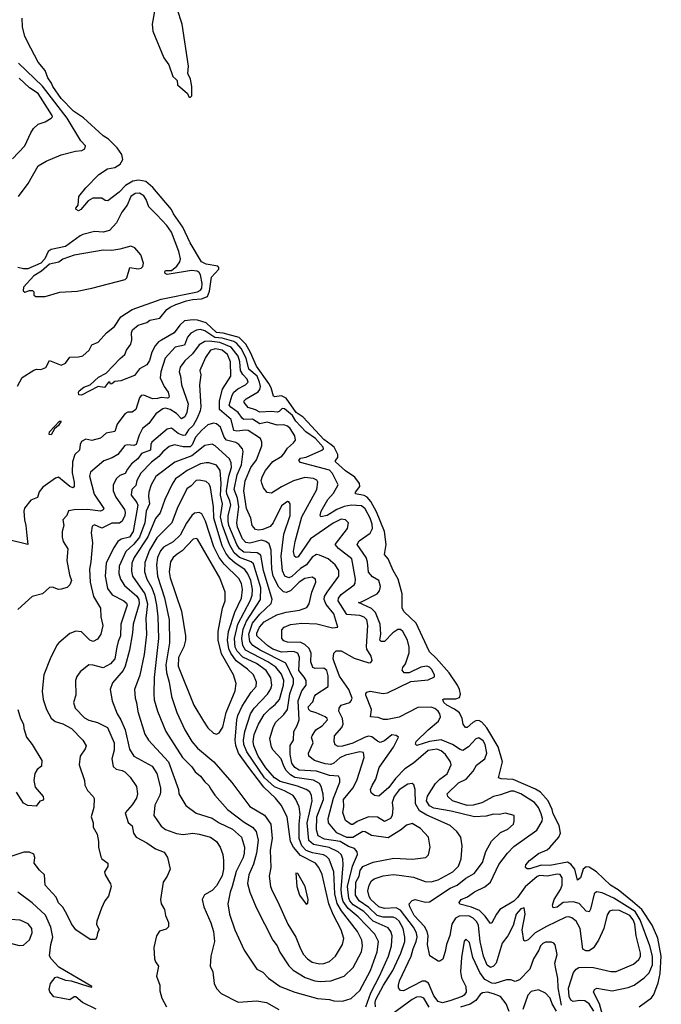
# Model space of a CAD drawing. Extents: x 1603745 to 1745082, y 385868 to 533966.
# Tile 372 of 646: x 1736929 to 1741353, y 431322 to 438115. Entities that reach past the tile are written whole.
import ezdxf

# ---------------------------------------------------------------- set-up
doc = ezdxf.new("R2010")
doc.units = 0

msp = doc.modelspace()

# ---------------------------------------------------------------- linework, layer by layer
at = {"layer": '0CON20XD'}
for points in [[(1738105, 437577.5), (1738115, 437590), (1738116.5, 437655), (1738106.4, 437705), (1738088.1, 437745), (1738091.8, 437795), (1738048.2, 438085), (1738015, 438190.9)], [(1737905.3, 435904.7), (1737885, 435893.8), (1737862.7, 435865), (1737839.4, 435820.6), (1737824.4, 435765), (1737805, 435733.3), (1737754.4, 435705.6), (1737719.7, 435660.3), (1737625.8, 435624.2), (1737585, 435620), (1737565, 435602.5), (1737555, 435600), (1737550, 435615), (1737540, 435615), (1737512.5, 435577.5), (1737470, 435585), (1737355, 435524.6), (1737337.4, 435527.4), (1737334.6, 435545), (1737338.9, 435555), (1737370.2, 435579.8), (1737414.2, 435595), (1737471.1, 435648.9), (1737525, 435676), (1737621.7, 435778.3), (1737654.2, 435805), (1737665.8, 435834.2), (1737695, 435877.5), (1737702.8, 435907.2), (1737699.5, 435955), (1737706, 435975), (1737745, 436007.5), (1737804.3, 436025.7), (1737827, 436043), (1737895, 436056.5), (1737942.9, 436115), (1737965, 436131.1), (1738005, 436150.9), (1738078, 436175), (1738120, 436185), (1738181.3, 436188.7), (1738223.8, 436205), (1738237.3, 436242.7), (1738250.2, 436339.8), (1738301.2, 436395), (1738302, 436405), (1738293.8, 436415), (1738215, 436429.2), (1738182.9, 436445), (1738105, 436575.6), (1738053.5, 436685), (1737989.1, 436775), (1737974.7, 436804.7), (1737847, 436957), (1737798.4, 436998.4), (1737747.1, 437007.1), (1737707.7, 437002.3), (1737659, 436971), (1737615, 436925.5), (1737536.7, 436865), (1737518, 436868), (1737495, 436883.3), (1737432.5, 436885), (1737400, 436865), (1737350, 436805), (1737335, 436797.3), (1737317.5, 436805), (1737315.7, 436815), (1737332, 436835), (1737336.7, 436895), (1737385, 436956), (1737475, 437047.5), (1737535, 437086.9), (1737584.4, 437095.6), (1737620.9, 437119.1), (1737639.3, 437150.7), (1737633.5, 437185), (1737600.6, 437230.6), (1737540, 437290), (1737503.1, 437315), (1737367.7, 437437.7), (1737299.4, 437485), (1737215, 437572.7), (1737156.4, 437655), (1737148.4, 437678.4), (1737123.3, 437715), (1737104, 437765), (1737055, 437823.3), (1737005, 437918.8), (1736965, 438000), (1736948.1, 438065), (1736945.5, 438125)], [(1737859.2, 438175), (1737842.5, 438085), (1737845.8, 438035.8), (1737922.1, 437852.1), (1737956.7, 437805), (1737984.1, 437724.1), (1738004.1, 437704.1), (1738013.3, 437695), (1738017.5, 437665), (1738085.9, 437605.9), (1738095, 437582.5), (1738105, 437577.5)], [(1736921.2, 436895), (1736987.1, 436985), (1737055, 437108.1), (1737111.1, 437138.9), (1737215, 437181.8), (1737312.7, 437207.3), (1737357.9, 437212.1), (1737377.1, 437225), (1737382.9, 437245), (1737349.6, 437279.6), (1737255.8, 437435), (1737085, 437656.3), (1736920, 437815)], [(1736879.2, 437155), (1736964.2, 437245.8), (1737004.6, 437335), (1737024.7, 437365.3), (1737055.3, 437394.7), (1737105, 437411.2), (1737146, 437435), (1737154.2, 437445), (1737153.3, 437455), (1737055, 437606.5), (1736995, 437644.1), (1736925, 437711.9)], [(1736913, 435587), (1736945, 435646.7), (1737025, 435696.2), (1737045, 435703.3), (1737075, 435702), (1737108.8, 435715), (1737135, 435763.8), (1737215, 435732.5), (1737244.2, 435745.8), (1737275, 435787.1), (1737335, 435788.1), (1737365, 435795.7), (1737408, 435835), (1737425, 435872), (1737470.2, 435889.8), (1737526.8, 435955), (1737582.5, 435997.5), (1737625.3, 436065), (1737703.8, 436116.2), (1737904, 436186), (1738155, 436238.2), (1738175, 436248.3), (1738185, 436264.1), (1738186, 436295), (1738174.4, 436354.4), (1738165, 436371.7), (1738151.4, 436381.4), (1738114.2, 436385.8), (1737945, 436357.7), (1737932.1, 436365), (1737928.5, 436375), (1737934, 436385), (1737975, 436385.6), (1738012.9, 436415), (1738033.3, 436445), (1738037.3, 436465), (1738025.4, 436515), (1737975, 436648.9), (1737943.3, 436695), (1737875, 436767.9), (1737818.2, 436825), (1737801.3, 436875), (1737785, 436900), (1737755, 436917.5), (1737725, 436915.9), (1737696, 436895), (1737670.5, 436835), (1737633.4, 436786.6), (1737595.6, 436714.4), (1737548.4, 436661.6), (1737505, 436649.7), (1737445, 436654.1), (1737365, 436632.4), (1737345, 436624), (1737245, 436549.6), (1737145, 436530.9), (1737125, 436515.3), (1737101.6, 436465), (1737073.6, 436435), (1736985, 436395.4), (1736955, 436395.6), (1736915, 436406.7)], [(1737105, 436204.8), (1737205, 436234.8), (1737325, 436243.4), (1737425, 436262.6), (1737655, 436322.6), (1737667.9, 436335), (1737687.5, 436405), (1737745, 436397.1), (1737765, 436400.8), (1737778.6, 436411.4), (1737782.1, 436435), (1737763.4, 436493.4), (1737721.7, 436541.7), (1737695, 436552.5), (1737618.2, 436531.8), (1737565, 436523.8), (1737505, 436524.5), (1737305, 436491.6), (1737225, 436462.1), (1737197.9, 436442.1), (1737135, 436427.9), (1737078.7, 436381.3), (1737025, 436347.1), (1736955, 436269.2), (1736953.5, 436243.5), (1736965, 436235.8), (1736995, 436246.4), (1737016.9, 436246.9), (1737027, 436237), (1737025.8, 436215), (1737040, 436205), (1737105, 436204.8)], [(1741201.2, 431305), (1741285, 431367.3), (1741301.5, 431388.5), (1741330.8, 431469.2), (1741345.7, 431535), (1741353, 431655), (1741329.2, 431779.2), (1741289.1, 431869.1), (1741219.2, 431975), (1741155, 432030.7), (1741055, 432112), (1741002.5, 432145), (1740905.8, 432235.8), (1740855, 432268.8), (1740835, 432269.4), (1740813.8, 432255), (1740796.2, 432195), (1740775, 432178), (1740756.2, 432255), (1740728, 432288), (1740705, 432302.5), (1740585, 432278.6), (1740525, 432281.7), (1740446.2, 432256.2), (1740427, 432257), (1740416.2, 432265), (1740419.4, 432285), (1740444.4, 432315), (1740505, 432362), (1740565, 432388.2), (1740585, 432403.5), (1740646.7, 432475), (1740657.6, 432502.4), (1740649.1, 432555), (1740608.4, 432635), (1740601.1, 432665), (1740572.9, 432725), (1740520.6, 432785), (1740485, 432806.8), (1740332.5, 432872.5), (1740248.1, 432878.1), (1740230, 432885), (1740258.2, 432995), (1740229, 433099), (1740149.3, 433229.3), (1740115, 433268.8), (1740095, 433279.3), (1740075, 433277.1), (1740053.3, 433266.7), (1740015, 433232.9), (1740001.9, 433231.9), (1739985.7, 433255.7), (1739979.6, 433295), (1739961.9, 433331.9), (1739927.6, 433357.6), (1739873.3, 433385), (1739854.4, 433405), (1739846.7, 433425), (1739855, 433430), (1739935, 433430.4), (1739961.3, 433438.7), (1739967.5, 433462.5), (1739961.4, 433495), (1739948.1, 433525), (1739889, 433609), (1739800.8, 433710.8), (1739754.7, 433754.7), (1739735, 433792), (1739661.5, 433951.5), (1739580.3, 434030.3), (1739565.9, 434055.9), (1739567.1, 434155), (1739539.4, 434255), (1739504, 434315), (1739469.4, 434395), (1739444.2, 434425), (1739455.6, 434495), (1739443.5, 434585), (1739389.9, 434719.9), (1739350.6, 434790.6), (1739325, 434821.6), (1739305, 434832.3), (1739244.2, 434845), (1739243.8, 434855), (1739274, 434895), (1739271.6, 434915), (1739240, 434960), (1739175, 435002.8), (1739106, 435065), (1739106.8, 435075), (1739122.6, 435095), (1739122.5, 435115), (1739097.6, 435165), (1739077, 435183), (1739025, 435219.1), (1738882.6, 435372.6), (1738834.2, 435405), (1738765, 435504.1), (1738735, 435519.3), (1738685, 435513.1), (1738678.3, 435518.3), (1738662.1, 435575), (1738647, 435605), (1738560.7, 435725), (1738520, 435820), (1738486.9, 435876.9), (1738442.5, 435922.5), (1738332.2, 435952.2), (1738285, 435958.2), (1738215, 436022.9), (1738155, 436041.3), (1738125, 436043.6), (1738065, 436036.9), (1738032.4, 436007.6), (1737992.9, 435955), (1737905.3, 435904.7)], [(1739588.5, 433671.5), (1739613.6, 433746.4), (1739613.7, 433785), (1739602.2, 433835), (1739570.7, 433895), (1739555, 433908.9), (1739535, 433907.9), (1739502.5, 433885), (1739445, 433824.5), (1739421.4, 433825), (1739411.3, 433835), (1739419.1, 433875), (1739415.3, 433945), (1739381.9, 434025), (1739355, 434052.9), (1739264, 434095), (1739285, 434098.5), (1739393.5, 434155), (1739409.3, 434175), (1739417.2, 434205), (1739404.6, 434245), (1739361.8, 434271.8), (1739332.9, 434302.9), (1739326.2, 434375), (1739317.1, 434405), (1739255.4, 434495), (1739270.5, 434519.5), (1739345, 434572.1), (1739360.6, 434605), (1739359.5, 434635), (1739346.1, 434675), (1739310.1, 434740.1), (1739285, 434762), (1739216.4, 434766.4), (1739165, 434756.3), (1739115, 434737), (1739048.9, 434695), (1739005, 434686.2), (1739000, 434695), (1739008.2, 434725), (1739054, 434806), (1739091.9, 434848.1), (1739124.4, 434905), (1739085.8, 434985), (1739065, 435007.6), (1738865, 435061.1), (1738853.5, 435075), (1738865, 435089.5), (1738905, 435096.2), (1739012.9, 435145), (1739022.5, 435155), (1739021.5, 435165), (1738968.7, 435225), (1738902, 435272), (1738833.7, 435345), (1738810, 435385), (1738755, 435431.1), (1738737.7, 435432.3), (1738718.3, 435411.7), (1738705, 435407.5), (1738665, 435411.9), (1738585, 435407), (1738555, 435423.7), (1738505, 435439.4), (1738476.1, 435475), (1738476.2, 435485), (1738490.5, 435499.5), (1738573, 435547), (1738585.2, 435564.8), (1738588.5, 435585), (1738582.9, 435615), (1738565, 435655.5), (1738508.4, 435705), (1738490.6, 435780.6), (1738456.4, 435846.4), (1738425, 435881.4), (1738404.8, 435894.8), (1738325, 435919), (1738273.3, 435923.3), (1738205, 435967.6), (1738175, 435977.3), (1738146.8, 435973.2), (1738108.3, 435951.7), (1738086.8, 435925), (1738065, 435868.9), (1738000.9, 435855), (1737930.9, 435779.1), (1737901, 435685), (1737898.2, 435645), (1737924.4, 435584.4), (1737951.3, 435545), (1737958.2, 435515), (1737954.6, 435505.4), (1737946.6, 435503.4), (1737905, 435507.8), (1737878, 435502), (1737845, 435499.7), (1737785, 435525.3), (1737765, 435522.5), (1737753.6, 435506.4), (1737729.3, 435425), (1737705, 435408.1), (1737673.3, 435406.7), (1737652.9, 435395), (1737599.6, 435325), (1737584.2, 435275), (1737525, 435262.9), (1737485, 435227.3), (1737425, 435212.9), (1737385, 435222.1), (1737354.7, 435205.3), (1737344.7, 435185.3), (1737341.8, 435145), (1737309.4, 435115), (1737292.1, 435065), (1737289.2, 434989.2), (1737304.6, 434925), (1737305, 434893.3), (1737295, 434885.8), (1737275, 434893.6), (1737195, 434960), (1737175, 434952.3), (1737088.9, 434891.1), (1737062.4, 434857.6), (1737050.3, 434819.7), (1737005, 434800.6), (1736962, 434745), (1736957.5, 434725), (1736960.5, 434665), (1736971.9, 434625), (1736976.8, 434556.8), (1736985, 434493.8), (1736845, 434530)], [(1738735.2, 435104.8), (1738750.8, 435119.2), (1738775, 435159.6), (1738817.5, 435195), (1738829.5, 435215), (1738825.4, 435245), (1738793.8, 435295), (1738775, 435310), (1738749, 435319), (1738705, 435317.8), (1738635, 435339.4), (1738585, 435327.3), (1738535, 435359.1), (1738475, 435356.5), (1738463.8, 435363.8), (1738435, 435406.2), (1738385, 435440.8), (1738374, 435455), (1738394, 435525), (1738405.3, 435545), (1738431.7, 435568.3), (1738484.8, 435595.2), (1738503.1, 435615), (1738496.7, 435635), (1738467.1, 435667.1), (1738451.7, 435695), (1738447.1, 435755), (1738434.7, 435794.7), (1738387.8, 435855), (1738308, 435888), (1738235, 435897.9), (1738205.7, 435894.3), (1738165, 435872.2), (1738119.6, 435810.4), (1738068.4, 435761.6), (1738035, 435716.9), (1738028.5, 435685), (1738038.4, 435655), (1738045.3, 435595), (1738089.4, 435465), (1738080.9, 435405), (1738066.5, 435375), (1738045, 435362.5), (1738009.1, 435399.1), (1737965, 435426.5), (1737935, 435435.2), (1737915, 435430.6), (1737866.2, 435395), (1737820, 435330), (1737775.5, 435295), (1737751.2, 435248.8), (1737731.1, 435185), (1737715, 435177.3), (1737675, 435181.9), (1737653, 435177), (1737605, 435116.4), (1737566.5, 435093.5), (1737508.8, 435071.2), (1737416.9, 434993.1), (1737409.3, 434965), (1737441.1, 434841.1), (1737507.8, 434742.2), (1737505, 434733.1), (1737485, 434724), (1737395.9, 434735.9), (1737305, 434734.6), (1737265, 434727.5), (1737252.5, 434695), (1737226.9, 434665), (1737232.2, 434625), (1737221.4, 434585), (1737221.9, 434545), (1737228.9, 434515), (1737261.1, 434465), (1737254.5, 434385), (1737271.5, 434285), (1737284.7, 434245), (1737273.4, 434216.6), (1737255, 434198.6), (1737214.4, 434185.6), (1737195, 434184.4), (1737155, 434200.6), (1737135, 434198.6), (1737085, 434154), (1737015, 434136.2), (1736915, 434046.7)], [(1739334.7, 432614.7), (1739255, 432583.4), (1739225, 432562.7), (1739215, 432563.3), (1739175, 432590), (1739156.6, 432645), (1739163.3, 432685), (1739160.7, 432735), (1739226.5, 432813.5), (1739254.2, 432865), (1739303.8, 433025), (1739298.8, 433058.8), (1739275, 433064.6), (1739175, 433040.9), (1739135, 433021.9), (1739095, 432985.3), (1739075, 432977.5), (1739035, 432980), (1738960.8, 433005), (1738921.9, 433035), (1738920, 433055), (1738952.1, 433125), (1738940.8, 433165), (1738944.6, 433175), (1738971.6, 433215), (1739015, 433243.8), (1739050.9, 433285), (1739048.2, 433295), (1739035, 433304.6), (1738974, 433334), (1738935, 433343.9), (1738921.4, 433355), (1738917.5, 433375), (1738950.2, 433409.8), (1738960.3, 433445), (1738970.8, 433459.2), (1739056.5, 433515), (1739055, 433587.5), (1739046.8, 433625), (1739025, 433640.3), (1738965, 433638.8), (1738949.1, 433645), (1738935.7, 433685), (1738938.2, 433745), (1738925, 433777.1), (1738895.1, 433805.1), (1738867.7, 433817.7), (1738775, 433821.1), (1738748.9, 433828.9), (1738737.1, 433845), (1738737.1, 433905), (1738752.5, 433925), (1738795, 433943.1), (1738875, 433951.7), (1738976.9, 433946.9), (1739085, 433920.4), (1739122.5, 433925), (1739093.7, 434015), (1739040.9, 434080.9), (1739027.2, 434115), (1739031.2, 434135), (1739048.7, 434165), (1739128.5, 434275), (1739128.9, 434315), (1739105, 434353.8), (1739055, 434395.3), (1738995, 434421.5), (1738974.5, 434424.5), (1738945, 434407.5), (1738906.2, 434355), (1738865, 434329), (1738805, 434272.6), (1738784.2, 434264.2), (1738757.9, 434275), (1738741.8, 434311.8), (1738731, 434415), (1738750, 434565), (1738793.4, 434695), (1738794.3, 434775), (1738785, 434789.2), (1738775, 434790), (1738735, 434761.5), (1738676.7, 434643.3), (1738655, 434618.9), (1738605, 434597.5), (1738575, 434593.5), (1738555, 434598), (1738531.8, 434625), (1738522.4, 434675), (1738493.3, 434743.3), (1738474.8, 434865), (1738483.8, 434933.8), (1738523.5, 435025), (1738562.3, 435077.7), (1738597.9, 435175), (1738599.4, 435199.4), (1738590, 435225), (1738505, 435280), (1738485, 435284), (1738425, 435277.4), (1738405, 435281.8), (1738387, 435357), (1738306.3, 435426.3), (1738306.7, 435485), (1738327.4, 435565), (1738384, 435656), (1738381.5, 435755), (1738361.1, 435805), (1738325, 435836), (1738278.8, 435845), (1738245, 435834.7), (1738208.9, 435785), (1738171.6, 435695), (1738176.5, 435665), (1738169.4, 435595), (1738177.8, 435445), (1738173, 435417), (1738152.2, 435365), (1738123.8, 435316.2), (1738093.2, 435285), (1738070.4, 435249.6), (1738055, 435245.9), (1738021.3, 435261.3), (1737975, 435296.7), (1737945, 435289.4), (1737839.1, 435200.9), (1737832, 435185), (1737831.1, 435145), (1737768.8, 435121.2), (1737744, 435086), (1737699.5, 435050.5), (1737672, 435015), (1737656.6, 434983.4), (1737620.1, 434969.9), (1737595, 434950), (1737573.5, 434906.5), (1737573.9, 434865), (1737590.3, 434820.3), (1737651.4, 434735), (1737656.2, 434715), (1737652.8, 434695), (1737635, 434654.5), (1737617.7, 434642.3), (1737565, 434641.5), (1737495, 434608.1), (1737445, 434629.5), (1737428.3, 434621.7), (1737422.2, 434575), (1737429.5, 434505), (1737418.2, 434375), (1737409.2, 434325), (1737413.3, 434235), (1737438.2, 434135), (1737485.4, 434055), (1737488.9, 433995), (1737502.2, 433935), (1737486.9, 433875), (1737465, 433842), (1737434.1, 433825.9), (1737412.5, 433835), (1737355, 433891.4), (1737314.5, 433895.5), (1737275, 433880), (1737198.8, 433815), (1737185, 433800), (1737137.5, 433705), (1737095.4, 433594.6), (1737083.4, 433483.4), (1737090.5, 433425), (1737112.5, 433355), (1737145.8, 433295.8), (1737172.9, 433272.9), (1737225, 433256.1), (1737285, 433225.4), (1737364.3, 433144.3), (1737387.5, 433105), (1737380.8, 433085), (1737345.7, 433035), (1737339.2, 432975), (1737375.8, 432865), (1737378.8, 432835), (1737396.8, 432796.8), (1737435, 432756), (1737441.1, 432741.1), (1737439.4, 432680.6), (1737422.2, 432615), (1737434.4, 432575), (1737434.5, 432545), (1737462, 432495), (1737472, 432445), (1737472.5, 432405), (1737488.3, 432338.3), (1737496, 432325), (1737535.7, 432295), (1737536.6, 432273.4), (1737513.3, 432235), (1737517.5, 432215), (1737555, 432152.5), (1737558.8, 432135), (1737541.7, 432068.3), (1737516.7, 432035), (1737492, 431985), (1737460, 431895), (1737458, 431875), (1737476, 431835), (1737464.1, 431815.9), (1737460, 431785), (1737450.5, 431769.5), (1737415, 431770), (1737315.6, 431835.6), (1737285, 431876.2), (1737254.6, 431944.6), (1737225, 431992.9), (1737195, 432021.4), (1737180.7, 432060.7), (1737104.3, 432145), (1737100, 432215), (1737065, 432246.7), (1737028.2, 432295), (1737033.4, 432335), (1737025, 432357.3), (1736995, 432370.9), (1736957.7, 432372.3), (1736875, 432344.5)], [(1737145, 435250), (1737132.2, 435252.2), (1737135, 435271.9), (1737202.2, 435345), (1737215, 435346.2), (1737195.2, 435314.8), (1737168.3, 435291.7), (1737145, 435250)], [(1739382.3, 431305), (1739379, 431335), (1739384.2, 431355), (1739438.4, 431455), (1739502.7, 431555), (1739556.7, 431675), (1739583.7, 431755), (1739584.4, 431785), (1739571.9, 431845), (1739545.5, 431895.5), (1739525, 431914.3), (1739505, 431922.8), (1739435, 431924.1), (1739394.2, 431935), (1739335, 431990.4), (1739270.2, 432035), (1739245.2, 432075), (1739247.4, 432165), (1739269, 432205), (1739276.8, 432245), (1739295, 432272.9), (1739365, 432303.3), (1739509.1, 432330.9), (1739636.7, 432323.3), (1739730, 432335), (1739746.8, 432353.2), (1739760, 432405), (1739748.6, 432475), (1739691.4, 432535), (1739635, 432568.9), (1739595, 432558.9), (1739562.1, 432527.9), (1739469.6, 432470.4), (1739355, 432486.7), (1739311.6, 432511.6), (1739295, 432513.3), (1739225, 432473.6), (1739185, 432473.8), (1739115, 432506), (1739058.4, 432575), (1739054.8, 432605), (1739092.1, 432745), (1739135.3, 432855), (1739136.7, 432876.7), (1739126, 432896), (1739065, 432901.6), (1738975, 432929.6), (1738855, 432937), (1738826.1, 432955), (1738804.5, 432985), (1738794.5, 433045.5), (1738793.3, 433106.7), (1738816.1, 433145), (1738818.2, 433205), (1738842.5, 433245), (1738854.7, 433285), (1738848, 433415), (1738873.4, 433485), (1738902.9, 433525), (1738904.1, 433555), (1738889.1, 433579.1), (1738854.5, 433625), (1738857.5, 433715), (1738846.9, 433745), (1738815.9, 433755.9), (1738735, 433751.8), (1738675, 433771.6), (1738639.6, 433795), (1738571.9, 433855), (1738564.8, 433865), (1738563.6, 433883.6), (1738583.1, 433925), (1738615, 433960.7), (1738700.8, 434009.2), (1738765, 434026.4), (1738859.1, 434040.9), (1738909.7, 434060.3), (1738923.8, 434085), (1738943.5, 434166.5), (1738969.5, 434235), (1738968.1, 434255), (1738945, 434269.1), (1738895, 434259.5), (1738855, 434233.8), (1738795, 434174.3), (1738765, 434163), (1738746.7, 434166.7), (1738715, 434199.6), (1738676.7, 434275), (1738666.2, 434323.8), (1738664.2, 434384.2), (1738661.5, 434455), (1738648.3, 434498.3), (1738624.8, 434514.8), (1738595, 434525.2), (1738515, 434503.3), (1738487.6, 434507.6), (1738465, 434533.8), (1738430.5, 434615), (1738426.3, 434645), (1738440.1, 434755), (1738429.7, 434815), (1738407, 434875), (1738427.7, 434975), (1738457.2, 435045), (1738469.7, 435135), (1738465.3, 435155.3), (1738440, 435185), (1738419.2, 435199.2), (1738354, 435214), (1738339.4, 435235), (1738313.2, 435303.2), (1738285, 435326), (1738265, 435330.8), (1738225, 435319.6), (1738185, 435282.9), (1738141.6, 435235), (1738117.6, 435182.4), (1738105, 435168.5), (1738055, 435169.3), (1737995, 435182.2), (1737958.5, 435171.5), (1737915.8, 435134.2), (1737888.9, 435101.1), (1737836.9, 435063.1), (1737763.5, 434986.5), (1737735.8, 434935), (1737729.6, 434900.4), (1737701.1, 434875), (1737696.1, 434835), (1737735.3, 434785), (1737742.8, 434765), (1737710, 434585), (1737685, 434545.2), (1737628.6, 434531.4), (1737604.3, 434515.7), (1737575, 434470), (1737525.2, 434365), (1737517.8, 434275), (1737535, 434190.6), (1737566.8, 434146.8), (1737646.5, 434105), (1737665, 434088.9), (1737670, 434075), (1737625.3, 433945), (1737624.4, 433865), (1737607.5, 433825), (1737599.3, 433785), (1737584.4, 433705), (1737555, 433670.6), (1737505, 433642.4), (1737435, 433662.5), (1737405, 433664.4), (1737344.5, 433615.5), (1737323.3, 433583.3), (1737314.3, 433555), (1737315.7, 433455), (1737299.4, 433405), (1737311.4, 433365), (1737375, 433299.2), (1737405, 433282.7), (1737465, 433266.6), (1737535, 433231.5), (1737579.2, 433125), (1737579.2, 433075), (1737563.2, 433015), (1737573.1, 432963.1), (1737594.3, 432944.3), (1737635.6, 432935.6), (1737654.4, 432925), (1737690.2, 432890.2), (1737734.2, 432825), (1737740.6, 432775), (1737732.9, 432745), (1737705, 432699.2), (1737656.7, 432643.3), (1737675.5, 432575.5), (1737703.8, 432553.8), (1737713.3, 432503.3), (1737730.8, 432475), (1737805, 432436.9), (1737865, 432393.8), (1737925, 432370.6), (1737947.1, 432335), (1737965.8, 432254.2), (1737946, 432205), (1737918.6, 432165), (1737900, 432045), (1737904, 432015), (1737926, 431975), (1737933.8, 431935), (1737955.7, 431885.7), (1737954, 431856), (1737939.5, 431840.5), (1737892.7, 431827.3), (1737871.2, 431795), (1737854, 431715), (1737858.5, 431635), (1737864.6, 431614.6), (1737885.6, 431585), (1737872.5, 431515), (1737895.5, 431455), (1737895.6, 431415), (1737908.1, 431365), (1737940.6, 431305)], [(1739316.2, 431303.8), (1739349.4, 431400.6), (1739409.5, 431515), (1739472.3, 431655), (1739493.1, 431725), (1739497, 431795), (1739487.6, 431825), (1739469.3, 431849.3), (1739365, 431896), (1739301.3, 431961.3), (1739228.6, 432008.6), (1739205.5, 432035), (1739197.1, 432055), (1739189.8, 432135), (1739224.6, 432275.4), (1739256.9, 432355), (1739256.5, 432375), (1739236.5, 432396.5), (1739195, 432411.4), (1739138.4, 432445), (1739030.2, 432460.2), (1738987.8, 432485), (1738975.9, 432525.9), (1738977.7, 432615), (1739023.3, 432735), (1739021.6, 432771.6), (1739008.4, 432825), (1738995, 432845.3), (1738955, 432867.4), (1738825, 432886.4), (1738795.2, 432905), (1738767, 432935), (1738749.1, 432965), (1738732.2, 433015), (1738675.4, 433075.4), (1738664.4, 433095), (1738653.1, 433155), (1738677.1, 433232.9), (1738693.1, 433266.9), (1738749.2, 433320.8), (1738774.3, 433355), (1738790.9, 433465), (1738816.8, 433535), (1738816.1, 433565), (1738764.7, 433675), (1738585.8, 433765), (1738536.7, 433796.7), (1738514.8, 433825), (1738509, 433875), (1738535, 433950.5), (1738585, 434013.6), (1738662, 434088), (1738670.5, 434115), (1738610.3, 434315), (1738591, 434421), (1738565, 434436.8), (1738475, 434441.4), (1738445, 434463.4), (1738425, 434494.2), (1738370.8, 434625), (1738365.1, 434655), (1738366.8, 434695), (1738384.6, 434765), (1738378.5, 434795), (1738356, 434845), (1738354.9, 434864.9), (1738370.4, 434965), (1738388.6, 435025), (1738386.9, 435056.9), (1738375, 435085.9), (1738276, 435176), (1738255, 435186.6), (1738205, 435178.2), (1738115, 435107), (1737998.1, 435061.9), (1737866.9, 434963.1), (1737835.4, 434905), (1737818.2, 434855), (1737816.4, 434825), (1737824.2, 434775), (1737800.7, 434725), (1737791.8, 434645), (1737755, 434546.1), (1737715, 434496), (1737660.7, 434445), (1737614, 434345), (1737611.6, 434295), (1737622.5, 434255), (1737652, 434212), (1737736.9, 434136.9), (1737748.9, 434115), (1737752.8, 434085), (1737711.7, 433945), (1737707.2, 433885), (1737685.8, 433765), (1737654.8, 433655.2), (1737641.2, 433625), (1737569.5, 433540.5), (1737553.5, 433495), (1737565.6, 433415), (1737600.4, 433325), (1737625.3, 433285), (1737656.3, 433215), (1737685, 433082.9), (1737715.6, 433035), (1737840.9, 432965), (1737874.1, 432914.1), (1737898.8, 432815), (1737899.2, 432785), (1737895.2, 432764.8), (1737861.1, 432695), (1737853.8, 432625), (1737905, 432550.6), (1737935, 432528.5), (1738009.6, 432499.6), (1738055, 432493.3), (1738121.9, 432501.9), (1738166.7, 432496.7), (1738245.3, 432475.3), (1738285, 432444.3), (1738310, 432405), (1738329.5, 432355), (1738333.2, 432315), (1738333.6, 432253.6), (1738325, 432209.2), (1738285, 432140), (1738255, 432108.2), (1738203.8, 432076.2), (1738187.5, 432045), (1738197.8, 431995), (1738246.8, 431885), (1738265.9, 431825), (1738272.2, 431755), (1738247.1, 431655), (1738242.9, 431585), (1738260, 431545), (1738268.6, 431465), (1738285, 431431.2), (1738317.4, 431397.4), (1738435, 431337.1), (1738564.7, 431345.3), (1738631.2, 431335), (1738715, 431285.4)], [(1739155, 431344.6), (1739215, 431361.1), (1739275, 431417.8), (1739348.4, 431555), (1739393.8, 431685), (1739401.7, 431755), (1739377.5, 431805), (1739262, 431925), (1739193.3, 431983.3), (1739160.1, 432030.1), (1739150.1, 432065), (1739146, 432115), (1739160, 432285), (1739156, 432325), (1739145.7, 432355), (1739124.6, 432374.6), (1739063.4, 432403.4), (1738954, 432424), (1738922.4, 432452.4), (1738911.5, 432575), (1738926, 432644), (1738945.2, 432725.2), (1738941.5, 432761.5), (1738928.3, 432788.3), (1738904.5, 432805), (1738845, 432827.8), (1738725, 432859.8), (1738686.3, 432885), (1738625, 432954.2), (1738573.9, 433035), (1738542, 433105), (1738537.9, 433135), (1738545, 433184), (1738575.2, 433254.8), (1738615, 433321.1), (1738655, 433363.4), (1738690.5, 433389.5), (1738719.1, 433425), (1738747.7, 433525), (1738749.8, 433555), (1738735, 433599.7), (1738695, 433647.1), (1738640, 433685), (1738485, 433764.8), (1738466.6, 433796.6), (1738459.8, 433845), (1738470.6, 433909.4), (1738493.6, 433965), (1738588.8, 434115), (1738591.8, 434195), (1738540.3, 434360.3), (1738525, 434375.2), (1738445, 434404.6), (1738407.1, 434437.1), (1738374.9, 434495), (1738327.3, 434625), (1738313.3, 434685), (1738327.8, 434775), (1738312.5, 434835), (1738318.7, 434915), (1738311.7, 435005), (1738285, 435041.8), (1738235, 435057.9), (1738215, 435057.8), (1738175, 435050.3), (1738083.9, 435006.1), (1738031.7, 434968.3), (1738003.4, 434946.6), (1737979.9, 434910.1), (1737929.1, 434805), (1737897.8, 434712.2), (1737865.5, 434674.5), (1737811.7, 434548.3), (1737717.7, 434405), (1737701.2, 434365), (1737698.5, 434311.5), (1737707.3, 434275), (1737792.4, 434155), (1737810.3, 434085), (1737798.4, 433985), (1737803, 433873), (1737787.4, 433735), (1737757.9, 433592.1), (1737719.2, 433495), (1737724.6, 433435), (1737734.7, 433405), (1737742.6, 433342.6), (1737790.8, 433185), (1737817.5, 433145), (1737955.3, 432995), (1738022.9, 432805), (1738025.6, 432775), (1738074.6, 432694.6), (1738145, 432640), (1738255, 432606.9), (1738304.5, 432575), (1738395, 432530.5), (1738457.3, 432475), (1738478.8, 432405), (1738477.2, 432365), (1738469.3, 432335), (1738421.2, 432238.8), (1738394.2, 432135), (1738379.7, 432095), (1738364.6, 432015), (1738374.7, 431945), (1738411.5, 431835), (1738476.1, 431696.1), (1738564.7, 431564.7), (1738605, 431543.1), (1738643.2, 431503.2), (1738725, 431444.6), (1738825, 431404.6), (1738982.3, 431362.3), (1739064.7, 431354.7), (1739095, 431346.2), (1739155, 431344.6)], [(1740888.2, 431275), (1740856.2, 431326.2), (1740825, 431345.5), (1740792.1, 431347.9), (1740745, 431340.4), (1740729.9, 431349.9), (1740718, 431375), (1740713.6, 431433.6), (1740747.6, 431542.4), (1740764.8, 431565.2), (1740785, 431576.2), (1740827.7, 431577.7), (1740886, 431576), (1741005, 431549.2), (1741042, 431548), (1741160.8, 431599.2), (1741198.5, 431631.5), (1741208.4, 431651.6), (1741209, 431675), (1741179.4, 431795), (1741170.8, 431875), (1741159.1, 431905), (1741137.1, 431935), (1741065, 431969.2), (1741017.8, 431972.2), (1740995, 431964.6), (1740980.1, 431939.9), (1740957.8, 431845), (1740920.9, 431765), (1740885, 431711.1), (1740855, 431690), (1740831.5, 431691.5), (1740813, 431703), (1740793.1, 431845), (1740766.1, 431895), (1740735, 431918.2), (1740715, 431925.4), (1740695, 431922.9), (1740561.6, 431858.4), (1740483.3, 431815), (1740435, 431766.5), (1740415, 431758), (1740405, 431763.3), (1740392.7, 431835), (1740414.3, 431945), (1740407.5, 431987.5), (1740385, 431980), (1740352.5, 431945), (1740330.6, 431865), (1740293.6, 431795), (1740255.3, 431744.7), (1740214.2, 431605.8), (1740194.7, 431585.3), (1740175, 431576.9), (1740152.6, 431592.6), (1740126.2, 431655), (1740102.8, 431755), (1740091.6, 431865), (1740080.7, 431890.7), (1740056.6, 431916.6), (1740025, 431931.7), (1739959.6, 431930.4), (1739933.6, 431916.4), (1739908.1, 431875), (1739894.1, 431795.9), (1739872, 431735), (1739863.3, 431686.7), (1739845.5, 431634.5), (1739825, 431620), (1739815, 431620), (1739757.1, 431657.1), (1739741.3, 431735), (1739744.8, 431795), (1739738.6, 431825), (1739719, 431859), (1739648.1, 431935), (1739617.9, 431995), (1739614.7, 432015.3), (1739635, 432037.1), (1739655, 432045.6), (1739726, 432026), (1739755, 432028.8), (1739896.6, 432123.4), (1739945, 432143.1), (1740005, 432191.8), (1740063.6, 432225), (1740120.4, 432299.6), (1740144.1, 432375.9), (1740182.1, 432447.9), (1740243.6, 432506.4), (1740295, 432529.4), (1740332.9, 432565), (1740339.4, 432585), (1740337.5, 432625), (1740278.3, 432641.7), (1740235, 432632.5), (1740195, 432634.4), (1740145, 432620), (1740064.1, 432615.9), (1739905, 432654.4), (1739785, 432674.3), (1739755, 432692.4), (1739733.7, 432725), (1739741.1, 432758.9), (1739794.8, 432845.2), (1739824.8, 432875.2), (1739877.2, 432912.8), (1739903.2, 432975), (1739898.9, 432995), (1739865, 433044.6), (1739835, 433071.6), (1739805, 433083), (1739745, 433074), (1739645, 432984.7), (1739585, 432946.1), (1739519.2, 432880.8), (1739475, 432818.2), (1739405, 432757.8), (1739375, 432762.5), (1739351.9, 432781.9), (1739347.5, 432805), (1739359.2, 432830.8), (1739383.6, 432876.4), (1739407.7, 432955), (1739507.1, 433095), (1739540, 433165), (1739525, 433177.1), (1739495, 433181.1), (1739445, 433139.1), (1739415, 433128.9), (1739396.6, 433136.6), (1739357.8, 433167.8), (1739335, 433170.9), (1739309.7, 433165), (1739225, 433124.4), (1739155, 433102.1), (1739125, 433100.6), (1739105, 433112), (1739097.1, 433135), (1739098.9, 433175), (1739149, 433231), (1739158.8, 433255), (1739154.8, 433294.8), (1739129.6, 433345), (1739130.6, 433365), (1739144.6, 433385.4), (1739204.7, 433405.3), (1739214.7, 433415.3), (1739220.7, 433435), (1739198.5, 433495), (1739133.2, 433585), (1739096.2, 433685), (1739090.9, 433705), (1739095.6, 433744.4), (1739110, 433760), (1739145, 433759.6), (1739235, 433710.8), (1739335, 433677.8), (1739350, 433680), (1739359.4, 433695), (1739352.3, 433725), (1739323.2, 433773.2), (1739320, 433790), (1739328.8, 433935), (1739323, 433975), (1739305, 433992.3), (1739275, 434003.7), (1739185, 434011.1), (1739123.7, 434105), (1739126.8, 434125), (1739145, 434150.4), (1739235.5, 434215), (1739242.9, 434227.1), (1739244.7, 434255), (1739219.2, 434395), (1739125.8, 434465.8), (1739104.7, 434495), (1739188.2, 434605), (1739196.9, 434645), (1739175.3, 434665.3), (1739145, 434670), (1739089.4, 434640.6), (1738935, 434532.9), (1738849.8, 434410.2), (1738835, 434404.8), (1738822.9, 434412.9), (1738817, 434445), (1738827.8, 434515), (1738874.3, 434685), (1738977.3, 434875), (1738985.4, 434925), (1738977.2, 434937.2), (1738955, 434949.6), (1738895, 434957.8), (1738816.3, 434933.7), (1738735, 434893.3), (1738665, 434847.5), (1738635, 434853.8), (1738608.6, 434885), (1738597.4, 434917.4), (1738594.5, 434935), (1738602.8, 434965), (1738622.8, 435005), (1738673.8, 435066.2), (1738735.2, 435104.8)], [(1738999.9, 431479.9), (1739075, 431483.4), (1739165.6, 431515), (1739227.5, 431575), (1739285.3, 431685), (1739292.2, 431725), (1739288.8, 431765), (1739257.9, 431825), (1739147.1, 431967.1), (1739117.7, 432017.7), (1739101.1, 432085), (1739095.9, 432235), (1739062.7, 432322.7), (1739045, 432341.6), (1739023, 432353), (1738946.7, 432366.7), (1738905, 432383.4), (1738874.7, 432414.7), (1738856, 432465), (1738856, 432565), (1738863.2, 432633.2), (1738855, 432684.3), (1738833.5, 432735), (1738815, 432761.5), (1738754.8, 432795.2), (1738685, 432821.6), (1738617.2, 432885), (1738494.2, 433065), (1738474.9, 433115), (1738472.6, 433145), (1738480.7, 433205), (1738520.4, 433325), (1738545, 433365.9), (1738637.1, 433462.9), (1738660.5, 433499.5), (1738667.7, 433525), (1738660, 433575), (1738627.1, 433625), (1738562.4, 433672.4), (1738466.6, 433716.6), (1738428.9, 433758.9), (1738414.9, 433785), (1738409.4, 433845), (1738432.2, 433945), (1738519.4, 434110.6), (1738531.7, 434145), (1738533.9, 434185), (1738522.2, 434245), (1738502.6, 434292.6), (1738481, 434321), (1738415, 434364.5), (1738377.6, 434397.6), (1738349.7, 434435), (1738325.7, 434485), (1738267.9, 434675), (1738264.1, 434755), (1738245, 434888), (1738235, 434911.5), (1738215, 434928.8), (1738165, 434938.4), (1738145.8, 434935), (1738111.6, 434898.4), (1738080.7, 434879.3), (1738015, 434743.1), (1737978.6, 434645), (1737875, 434541.4), (1737822.8, 434455), (1737790.5, 434370.5), (1737789.1, 434305), (1737805.6, 434255), (1737838.6, 434195), (1737857.5, 434145), (1737872.3, 434075), (1737880, 433995), (1737885.6, 433845), (1737856.3, 433576.3), (1737852.9, 433465), (1737856.9, 433423.1), (1737878.7, 433345), (1737936.8, 433205), (1738050.4, 433025), (1738115, 432961.1), (1738139.5, 432925), (1738175.7, 432895.7), (1738205, 432856.9), (1738232.7, 432832.7), (1738246.7, 432806.7), (1738274.1, 432764.1), (1738362.5, 432665), (1738477.5, 432577.5), (1738533.5, 432543.5), (1738559.2, 432515), (1738573, 432455), (1738562.6, 432365), (1738540.7, 432289.3), (1738509.2, 432215), (1738499.1, 432155), (1738516.1, 432095), (1738559.1, 431989.1), (1738673.6, 431765), (1738703.5, 431725), (1738721.8, 431681.8), (1738785, 431586.9), (1738815, 431556.5), (1738897.1, 431507.1), (1738964.8, 431484.8), (1738999.9, 431479.9)], [(1738995, 431601.1), (1739025, 431603.1), (1739065, 431617.5), (1739106.4, 431653.6), (1739154.7, 431735), (1739162.8, 431775), (1739146.2, 431836.2), (1739090.9, 431940.9), (1739059.4, 432015), (1739015, 432217.1), (1738991.8, 432265), (1738968.7, 432295), (1738865, 432348.8), (1738816.5, 432405), (1738796.9, 432445), (1738772.5, 432615), (1738730.9, 432695), (1738691.8, 432745), (1738611, 432821), (1738500.9, 432965), (1738437.3, 433055), (1738418.6, 433108.6), (1738415.1, 433145), (1738425.7, 433285.7), (1738431.9, 433315), (1738461.6, 433378.4), (1738525.3, 433475), (1738559.3, 433515), (1738561.3, 433545), (1738539.7, 433595), (1738499.7, 433635), (1738422.4, 433692.4), (1738384.6, 433744.6), (1738370.4, 433775), (1738361.1, 433835), (1738368.4, 433895), (1738411.5, 434028.5), (1738457.2, 434125), (1738464.8, 434185), (1738457.7, 434225), (1738439.4, 434259.4), (1738339.2, 434359.2), (1738304.5, 434404.5), (1738268.3, 434478.3), (1738210.8, 434655), (1738185, 434705.6), (1738165, 434714.4), (1738135, 434711.1), (1738115, 434695.5), (1738077.8, 434642.2), (1738035, 434559.3), (1737986.7, 434513.3), (1737920.9, 434475), (1737900.4, 434449.6), (1737877.8, 434405), (1737871.7, 434355), (1737878.4, 434275), (1737926.2, 434126.2), (1737959.3, 433975), (1737960.4, 433815), (1737936.7, 433665), (1737941, 433611), (1737960.2, 433545), (1737976.2, 433446.2), (1738012.2, 433335), (1738067.7, 433215), (1738115, 433134.4), (1738155, 433089.6), (1738266.9, 432995), (1738391.3, 432851.3), (1738515, 432685.6), (1738617.3, 432627.3), (1738660.6, 432565), (1738669.3, 432465), (1738656.1, 432386.1), (1738659.7, 432265), (1738648.5, 432205), (1738657.1, 432135), (1738669.6, 432105), (1738709.6, 432029.6), (1738777.9, 431875), (1738833.8, 431785), (1738864.6, 431705), (1738886.4, 431666.4), (1738912.1, 431635), (1738945, 431612.4), (1738995, 431601.1)], [(1738285, 433185.8), (1738305, 433194), (1738330, 433235), (1738352, 433335), (1738413.8, 433485), (1738421.8, 433535), (1738402.7, 433595), (1738319, 433739), (1738297.7, 433835), (1738297.5, 433895), (1738327.8, 434055), (1738344.4, 434105.6), (1738344.3, 434165), (1738308.2, 434265), (1738155, 434530.5), (1738145, 434536.4), (1738125, 434531.8), (1738048.3, 434451.7), (1738015, 434427.8), (1737986.9, 434405), (1737967.3, 434375), (1737959.7, 434305), (1737965.9, 434265), (1738043.5, 434033.5), (1738070.9, 433865), (1738072.2, 433835), (1738060.7, 433789.3), (1738024.7, 433715.3), (1738020.4, 433655), (1738130, 433385), (1738195, 433275.8), (1738225, 433229.2), (1738265, 433192.5), (1738285, 433185.8)], [(1740955, 431223.3), (1740926.3, 431326.3), (1740885.7, 431405), (1740892, 431425), (1740907.3, 431432.7), (1741015, 431415.4), (1741125, 431438.4), (1741166.2, 431453.8), (1741235, 431504.6), (1741270.2, 431539.8), (1741292.3, 431595), (1741291.2, 431655), (1741274.4, 431724.4), (1741208, 431905), (1741172.1, 431962.1), (1741025, 432054.8), (1740945, 432091.2), (1740905, 432098.2), (1740888.9, 432085), (1740865, 431978.8), (1740855, 431960.8), (1740835, 431964.5), (1740786.4, 432016.4), (1740745, 432028.1), (1740675.2, 432024.8), (1740635, 431992.8), (1740606.9, 431986.9), (1740602.1, 432005), (1740614.1, 432045), (1740657.5, 432115), (1740668.7, 432145), (1740670, 432195), (1740655, 432218.2), (1740635, 432220.2), (1740565, 432205.2), (1740515, 432210.4), (1740496.2, 432203.8), (1740415, 432131.5), (1740361.6, 432058.4), (1740335, 432032.6), (1740240, 431975), (1740215.5, 431945), (1740185, 431883.8), (1740175, 431880), (1740139, 431929), (1740098.8, 431968.8), (1740045, 431992.5), (1739963.8, 432013.8), (1739958.6, 432025), (1739972, 432045), (1740016.4, 432063.6), (1740065, 432096.8), (1740135, 432133.1), (1740175, 432164.5), (1740233.5, 432286.5), (1740291.8, 432365), (1740335, 432410), (1740495, 432524.5), (1740531.5, 432585), (1740534.7, 432605), (1740525.3, 432635), (1740505, 432679.6), (1740477.6, 432715), (1740385.1, 432775.1), (1740335, 432791.9), (1740315, 432792), (1740243.9, 432766.1), (1740195, 432756.8), (1740115, 432711.2), (1740055, 432694.8), (1740015, 432693.9), (1739912.9, 432725), (1739881.9, 432755), (1739876.5, 432775), (1739955, 432849.7), (1740006.5, 432875), (1740055, 432931.1), (1740078.3, 432971.7), (1740135.5, 433015), (1740150.9, 433055), (1740138.3, 433115), (1740125, 433139.6), (1740095, 433160.8), (1740075, 433153.1), (1740022.6, 433097.4), (1739985, 433074.2), (1739965, 433078.9), (1739913.9, 433113.9), (1739835, 433146.7), (1739755, 433135.8), (1739667.6, 433107.6), (1739657.1, 433117.1), (1739663.1, 433135), (1739745, 433214.7), (1739816.2, 433275), (1739830.6, 433305), (1739826.7, 433325), (1739813.8, 433345), (1739792.3, 433362.3), (1739765, 433372.8), (1739675, 433370.4), (1739545, 433302.4), (1739465, 433287.5), (1739437.4, 433287.4), (1739399.7, 433299.7), (1739348, 433305), (1739355.6, 433355), (1739315.6, 433455), (1739314.5, 433465.5), (1739323.3, 433476.7), (1739345, 433481.4), (1739435, 433467.3), (1739465, 433470.8), (1739625, 433548.5), (1739745, 433560.3), (1739788.7, 433581.3), (1739788.7, 433595), (1739767.6, 433635), (1739755, 433647.1), (1739735, 433654.2), (1739695, 433647.8), (1739615, 433608.8), (1739580, 433610), (1739567, 433627), (1739571.2, 433645), (1739588.5, 433671.5)], [(1736915.4, 433355), (1736933.1, 433295), (1736955.4, 433255), (1736957.5, 433225), (1736975.5, 433165.5), (1737014.3, 433115), (1737082, 433005), (1737078, 432965), (1737049.1, 432940.9), (1737032, 432915), (1737025.8, 432865), (1737035, 432820), (1737091.2, 432755), (1737093, 432737), (1737085, 432727.5), (1737067, 432723), (1737041.7, 432688.3), (1736985, 432692.5), (1736955, 432710), (1736905.4, 432785)], [(1740664, 431315), (1740641.9, 431435), (1740639.9, 431499.9), (1740622.9, 431577.1), (1740618.5, 431605), (1740635.4, 431665), (1740621.4, 431731.4), (1740613, 431743), (1740595, 431750), (1740555, 431749.6), (1740535, 431742), (1740519.4, 431725), (1740508, 431695), (1740471.4, 431635), (1740447.1, 431565), (1740375, 431491.1), (1740345, 431480), (1740315, 431490), (1740285, 431491.8), (1740205, 431465.2), (1740185, 431467.3), (1740135, 431492.2), (1740101.5, 431541.5), (1740053.5, 431645), (1740029.5, 431749.5), (1740005, 431771.9), (1739993.4, 431756.6), (1739974.7, 431645), (1739968.6, 431545), (1739974.7, 431505), (1740005.9, 431445), (1740006.6, 431405), (1739993.8, 431385), (1739978.8, 431375), (1739894.3, 431345), (1739845, 431331.2), (1739815, 431341.1), (1739785, 431379.6), (1739747.5, 431467.5), (1739725, 431482), (1739705, 431480.7), (1739575, 431414.6), (1739555, 431417.5), (1739541.5, 431435), (1739540, 431455), (1739548.4, 431485), (1739627.4, 431655), (1739640.9, 431705), (1739663.1, 431755), (1739668.4, 431785), (1739663.8, 431815), (1739643.4, 431855), (1739555, 431971.2), (1739525, 431987.9), (1739445, 431983.5), (1739405, 431994.4), (1739349.7, 432045), (1739337.3, 432065), (1739328.7, 432105), (1739338.2, 432145), (1739355, 432172.9), (1739372.7, 432187.3), (1739435, 432209.1), (1739505, 432217.6), (1739545, 432213.9), (1739645, 432199.7), (1739725, 432170.3), (1739765, 432167.8), (1739815, 432180), (1739914.5, 432235), (1739954, 432275), (1739973.8, 432325), (1739980.9, 432415), (1739969.5, 432475), (1739943.1, 432515), (1739896.9, 432555), (1739735, 432625.9), (1739685, 432656.7), (1739657.8, 432705), (1739654.6, 432805), (1739645.5, 432835.5), (1739634.3, 432844.3), (1739605, 432841.1), (1739545, 432801.3), (1739511.2, 432755), (1739496.5, 432715), (1739500.9, 432675), (1739496.1, 432623.9), (1739486.3, 432603.7), (1739445, 432583.3), (1739395, 432613.9), (1739334.7, 432614.7)], [(1738905, 432012.5), (1738915, 432020), (1738918.8, 432045), (1738898, 432135), (1738847.5, 432225), (1738833, 432227), (1738839.2, 432135), (1738856.9, 432075), (1738905, 432012.5)], [(1737455, 431287.8), (1737362, 431335), (1737315, 431372.5), (1737305, 431372.5), (1737275, 431352.5), (1737215, 431363.3), (1737163.9, 431373.9), (1737137, 431407), (1737131.2, 431425), (1737141.2, 431465), (1737172.3, 431507.7), (1737185, 431511.2), (1737245, 431488.8), (1737282.5, 431485), (1737406, 431444), (1737425, 431440), (1737426.7, 431445), (1737198, 431578), (1737144.6, 431635), (1737134.5, 431655.5), (1737143.6, 431735), (1737157.9, 431785), (1737142.6, 431855), (1737107.4, 431937.4), (1737015, 432022.3), (1736916.6, 432096.6)], [(1736925, 431728.4), (1736955, 431730), (1736995, 431766.9), (1737015.3, 431814.7), (1737011.5, 431845), (1736987.2, 431877.2), (1736932.3, 431902.3), (1736865, 431906.5), (1736817.8, 431882.2), (1736787.8, 431852.2), (1736778.6, 431825), (1736802.7, 431785), (1736815, 431775.4), (1736865, 431742.9), (1736925, 431728.4)], [(1740305, 431272.3), (1740284.2, 431325), (1740245.2, 431375.2), (1740195, 431395.2), (1740154.7, 431405.3), (1740119.9, 431400.1), (1740105, 431389.7), (1740075, 431349), (1740035, 431323.3), (1739968.1, 431301.9)], [(1740629.4, 431275), (1740600.2, 431325), (1740586.5, 431365), (1740555, 431399.3), (1740505, 431422.9), (1740455, 431410.8), (1740431.8, 431385), (1740398.1, 431285)], [(1739752.1, 431302.1), (1739715, 431364.1), (1739695, 431374.3), (1739665, 431370.2), (1739635, 431355.2), (1739496.4, 431253.6)]]:
    msp.add_lwpolyline(points, dxfattribs=at)

doc.saveas('drawing.dxf')
